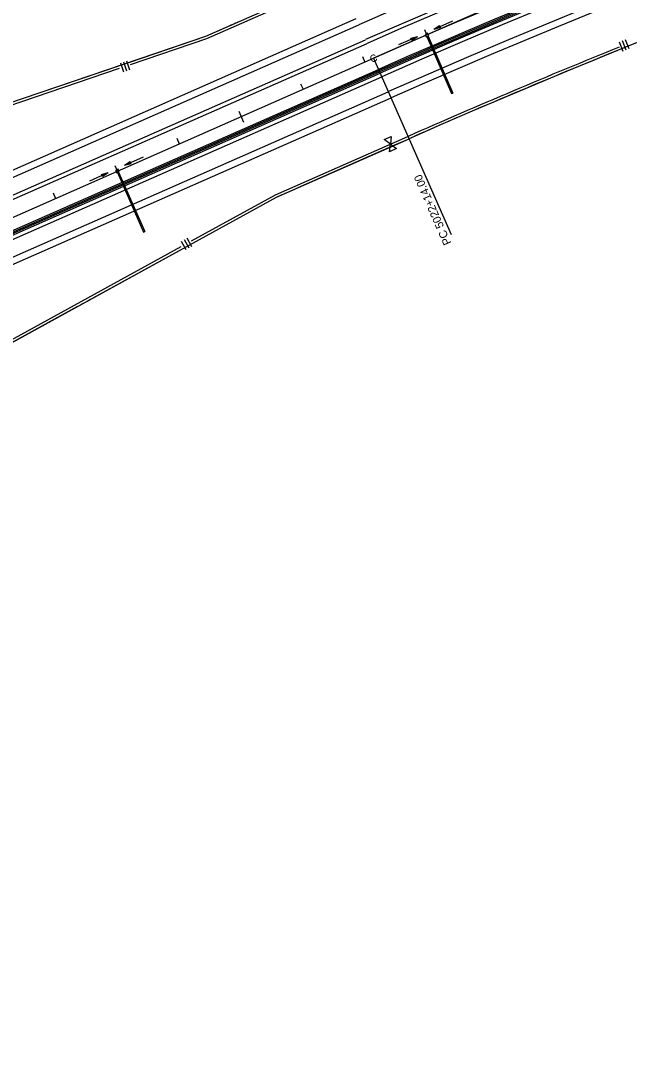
# Model space of a CAD drawing. Extents: x 192699 to 285914, y 194342 to 233219.
# Drawn here: x 246471 to 247371, y 222360 to 223895 of the extents above; entities that cross this region are included whole.
import ezdxf

# ---------------------------------------------------------------- set-up
doc = ezdxf.new("R2010")
doc.units = 0
for name, color, linetype in [('CENT LINE', 7, 'Continuous'), ('CONCRETE', 7, 'Continuous'), ('CURVE DATA', 7, 'Continuous'), ('CURVE LINE', 7, 'Continuous'), ('DRAINAGE', 7, 'Continuous'), ('DRAINAGE ARROWS', 7, 'Continuous'), ('R-W - CofA', 7, 'Continuous'), ('R_Water Annot', 7, 'Continuous'), ('ROAD', 7, 'Continuous'), ('SHOULDER', 7, 'Continuous'), ('STATIONING1', 7, 'Continuous'), ('TEXT', 7, 'Continuous'), ('WRSF', 7, 'Continuous')]:
    doc.layers.add(name, color=color, linetype=linetype)

msp = doc.modelspace()

# ---------------------------------------------------------------- linework, layer by layer
at = {"layer": 'CENT LINE'}
msp.add_line((229622.3, 216190.7), (246993.1, 223840), dxfattribs=at)
msp.add_arc((251611.3, 213352.7), 11459.2, 93.06668, 113.76668, dxfattribs=at)
at = {"layer": 'CONCRETE'}
for p, q in [((245941.1, 223357.1), (247000.3, 223823.5)), ((245942.7, 223353.4), (247001.9, 223819.9))]:
    msp.add_line(p, q, dxfattribs=at)
for radius, start in [(11441.2, 98.77185), (11437.2, 98.77381)]:
    msp.add_arc((251611.3, 213352.7), radius, start, 113.76668, dxfattribs=at)
at = {"layer": 'CURVE LINE'}
msp.add_lwpolyline([(246993.1, 223840), (248908.4, 224683.5)], dxfattribs=at)
at = {"layer": 'DRAINAGE'}
for p, q in [((247071.8, 223872.2), (247108.2, 223787.7)), ((247073.6, 223872.9), (247110.1, 223788.5)), ((246614.1, 223670.9), (246652.8, 223583.1)), ((246615.9, 223671.7), (246654.6, 223583.9))]:
    msp.add_line(p, q, dxfattribs=at)
for points in [[(247070.9, 223871.8), (247074.5, 223873.3), (247072.9, 223877), (247069.3, 223875.4)], [(246613.1, 223670.5), (246616.8, 223672.2), (246615.2, 223675.8), (246611.5, 223674.2)]]:
    msp.add_lwpolyline(points, close=True, dxfattribs=at)
for points in [[(247108.2, 223787.7), (247110.1, 223788.5)], [(246652.8, 223583.1), (246654.6, 223583.9)]]:
    msp.add_lwpolyline(points, dxfattribs=at)
at = {"layer": 'DRAINAGE ARROWS'}
for p, q in [((247090.6, 223888.2), (247082, 223882.8)), ((247091.8, 223885.4), (247082, 223882.8)), ((247090.7, 223888), (247083.6, 223883.5)), ((247091.7, 223885.7), (247083.6, 223883.5)), ((247090.8, 223887.7), (247085.1, 223884.1)), ((247091.6, 223885.9), (247085.1, 223884.1)), ((247090.9, 223887.5), (247086.7, 223884.8)), ((247091.5, 223886.1), (247086.7, 223884.8)), ((247091, 223887.3), (247088.2, 223885.5)), ((247091.4, 223886.4), (247088.2, 223885.5)), ((247091.1, 223887), (247089.7, 223886.2)), ((247091.3, 223886.6), (247089.7, 223886.2)), ((247091.8, 223885.4), (247090.6, 223888.2)), ((247048.2, 223869.6), (247057.9, 223872.2)), ((247049.4, 223866.8), (247048.2, 223869.6)), ((247048.3, 223869.3), (247056.4, 223871.5)), ((247048.4, 223869.1), (247054.8, 223870.8)), ((247048.5, 223868.9), (247053.3, 223870.2)), ((247048.6, 223868.7), (247051.7, 223869.5)), ((247048.7, 223868.4), (247050.2, 223868.8)), ((247048.9, 223868), (247050.2, 223868.8)), ((247049, 223867.8), (247051.7, 223869.5)), ((247049.1, 223867.5), (247053.3, 223870.2)), ((247049.2, 223867.3), (247054.8, 223870.8)), ((247049.3, 223867.1), (247056.4, 223871.5)), ((247049.4, 223866.8), (247057.9, 223872.2)), ((246633.2, 223686.9), (246624.7, 223681.5)), ((246634.4, 223684.1), (246624.7, 223681.5)), ((246633.3, 223686.7), (246626.2, 223682.2)), ((246634.3, 223684.4), (246626.2, 223682.2)), ((246633.4, 223686.4), (246627.8, 223682.9)), ((246634.2, 223684.6), (246627.8, 223682.9)), ((246633.5, 223686.2), (246629.3, 223683.5)), ((246634.1, 223684.8), (246629.3, 223683.5)), ((246633.6, 223686), (246630.9, 223684.2)), ((246634, 223685.1), (246630.9, 223684.2)), ((246633.7, 223685.7), (246632.4, 223684.9)), ((246633.9, 223685.3), (246632.4, 223684.9)), ((246634.4, 223684.1), (246633.2, 223686.9)), ((246590.8, 223668.3), (246600.6, 223670.9)), ((246592, 223665.5), (246590.8, 223668.3)), ((246590.9, 223668.1), (246599.1, 223670.2)), ((246591, 223667.8), (246597.5, 223669.6)), ((246591.1, 223667.6), (246595.9, 223668.9)), ((246591.2, 223667.4), (246594.4, 223668.2)), ((246591.3, 223667.1), (246592.9, 223667.5)), ((246591.5, 223666.7), (246592.9, 223667.5)), ((246591.6, 223666.5), (246594.4, 223668.2)), ((246591.7, 223666.2), (246595.9, 223668.9)), ((246591.8, 223666), (246597.5, 223669.6)), ((246591.9, 223665.8), (246599.1, 223670.2)), ((246592, 223665.5), (246600.6, 223670.9))]:
    msp.add_line(p, q, dxfattribs=at)
at = {"layer": 'R-W - CofA'}
for p, q in [((247356.2, 223864.3), (247361.7, 223850.6)), ((247360.8, 223866.2), (247366.2, 223852.4)), ((247365.3, 223868), (247370.8, 223854.3)), ((246618.6, 223833.4), (246623.2, 223819.8)), ((246623.1, 223834.9), (246627.7, 223821.4)), ((246627.6, 223836.4), (246632.2, 223822.9)), ((247008.9, 223719.7), (247019.1, 223724.2)), ((247017.9, 223713.1), (247008.9, 223719.7)), ((247016.7, 223701.9), (247017.9, 223713.1)), ((247019.1, 223724.2), (247017.9, 223713.1)), ((247017.9, 223713.1), (247027, 223706.4)), ((247027, 223706.4), (247016.7, 223701.9)), ((246716.9, 223574.4), (246723.7, 223561.9)), ((246708.5, 223569.8), (246715.4, 223557.3)), ((246712.7, 223572.1), (246719.6, 223559.6))]:
    msp.add_line(p, q, dxfattribs=at)
for points in [[(245984.5, 223614.4), (246744.8, 223872.8), (246940.7, 223959)], [(246633.5, 223830.9), (246746.2, 223869.2), (246942.2, 223955.5)], [(246632.3, 223834.5), (246744.8, 223872.8), (246773.8, 223885.5)], [(246778.2, 223887.5), (246783.6, 223889.8)], [(246788, 223891.8), (246793.3, 223894.1)], [(246307.4, 223720.1), (246617.2, 223825.4)], [(246473.5, 223780.6), (246616, 223829)], [(245999.2, 223183.8), (246145.7, 223248.3), (246849.6, 223634.8), (247045.5, 223721)], [(246723.6, 223570), (246847.9, 223638.2), (247043.9, 223724.5)], [(246881.7, 223648.9), (247024.6, 223711.9)], [(247024.6, 223711.9), (247045.5, 223721)], [(246725.5, 223566.7), (246849.6, 223634.8), (246857.8, 223638.4)], [(246862.2, 223640.3), (246867.5, 223642.7)], [(246871.9, 223644.6), (246877.3, 223647)], [(246421.8, 223404.3), (246708.6, 223561.7)], [(246578.5, 223486), (246710.4, 223558.4)], [(246569.2, 223480.8), (246574.3, 223483.6)], [(246423.6, 223400.9), (246555.6, 223473.4)], [(246559.8, 223475.7), (246564.9, 223478.5)]]:
    msp.add_lwpolyline(points, dxfattribs=at)
for radius, start in [(11329.2, 97.33668), (11332.9, 112.05166), (11329.2, 112.05418)]:
    msp.add_arc((251611.3, 213352.7), radius, start, 113.76668, dxfattribs=at)
at = {"layer": 'R_Water Annot'}
for p, q in [((247109.5, 223894.9), (247082, 223882.8)), ((247090.6, 223888.2), (247082, 223882.8)), ((247091.8, 223885.4), (247082, 223882.8)), ((247090.7, 223888), (247083.6, 223883.5)), ((247091.7, 223885.7), (247083.6, 223883.5)), ((247090.8, 223887.7), (247085.1, 223884.1)), ((247091.6, 223885.9), (247085.1, 223884.1)), ((247090.9, 223887.5), (247086.7, 223884.8)), ((247091.5, 223886.1), (247086.7, 223884.8)), ((247091, 223887.3), (247088.2, 223885.5)), ((247091.4, 223886.4), (247088.2, 223885.5)), ((247091.1, 223887), (247089.7, 223886.2)), ((247091.3, 223886.6), (247089.7, 223886.2)), ((247091.8, 223885.4), (247090.6, 223888.2)), ((247030.4, 223860.2), (247057.9, 223872.2)), ((247048.2, 223869.6), (247057.9, 223872.2)), ((247049.4, 223866.8), (247048.2, 223869.6)), ((247048.3, 223869.3), (247056.4, 223871.5)), ((247048.4, 223869.1), (247054.8, 223870.8)), ((247048.5, 223868.9), (247053.3, 223870.2)), ((247048.6, 223868.7), (247051.7, 223869.5)), ((247048.7, 223868.4), (247050.2, 223868.8)), ((247048.9, 223868), (247050.2, 223868.8)), ((247049, 223867.8), (247051.7, 223869.5)), ((247049.1, 223867.5), (247053.3, 223870.2)), ((247049.2, 223867.3), (247054.8, 223870.8)), ((247049.3, 223867.1), (247056.4, 223871.5)), ((247049.4, 223866.8), (247057.9, 223872.2)), ((246652.1, 223693.6), (246624.7, 223681.5)), ((246633.2, 223686.9), (246624.7, 223681.5)), ((246634.4, 223684.1), (246624.7, 223681.5)), ((246633.3, 223686.7), (246626.2, 223682.2)), ((246634.3, 223684.4), (246626.2, 223682.2)), ((246633.4, 223686.4), (246627.8, 223682.9)), ((246634.2, 223684.6), (246627.8, 223682.9)), ((246633.5, 223686.2), (246629.3, 223683.5)), ((246634.1, 223684.8), (246629.3, 223683.5)), ((246633.6, 223686), (246630.9, 223684.2)), ((246634, 223685.1), (246630.9, 223684.2)), ((246633.7, 223685.7), (246632.4, 223684.9)), ((246633.9, 223685.3), (246632.4, 223684.9)), ((246634.4, 223684.1), (246633.2, 223686.9)), ((246573.1, 223658.9), (246600.6, 223670.9)), ((246590.8, 223668.3), (246600.6, 223670.9)), ((246592, 223665.5), (246590.8, 223668.3)), ((246590.9, 223668.1), (246599.1, 223670.2)), ((246591, 223667.8), (246597.5, 223669.6)), ((246591.1, 223667.6), (246595.9, 223668.9)), ((246591.2, 223667.4), (246594.4, 223668.2)), ((246591.3, 223667.1), (246592.9, 223667.5)), ((246591.5, 223666.7), (246592.9, 223667.5)), ((246591.6, 223666.5), (246594.4, 223668.2)), ((246591.7, 223666.2), (246595.9, 223668.9)), ((246591.8, 223666), (246597.5, 223669.6)), ((246591.9, 223665.8), (246599.1, 223670.2)), ((246592, 223665.5), (246600.6, 223670.9))]:
    msp.add_line(p, q, dxfattribs=at)
at = {"layer": 'ROAD'}
for p, q in [((239472.3, 220587.2), (246971.3, 223889.4)), ((229610.2, 216218.1), (246981, 223867.5)), ((229634.4, 216163.2), (247005.2, 223812.6)), ((239989.5, 220696.9), (247014.8, 223790.6))]:
    msp.add_line(p, q, dxfattribs=at)
for radius in [11513.2, 11489.2, 11429.2, 11405.2]:
    msp.add_arc((251611.3, 213352.7), radius, 93.06668, 113.76668, dxfattribs=at)
at = {"layer": 'SHOULDER'}
for p, q in [((245941.4, 223446.9), (246967.3, 223898.6)), ((245957.5, 223410.2), (246983.4, 223862)), ((245976.9, 223366.3), (247002.7, 223818.1)), ((245993, 223329.7), (247018.9, 223781.4))]:
    msp.add_line(p, q, dxfattribs=at)
for radius, start in [(11483.2, 96.47795), (11435.2, 96.48041), (11395.2, 96.48106)]:
    msp.add_arc((251611.3, 213352.7), radius, start, 113.76668, dxfattribs=at)
at = {"layer": 'STATIONING1'}
for points in [[(247068.3, 223882.6), (247071.9, 223874.4)], [(246976.6, 223842.6), (246980.2, 223834.4)], [(246885.1, 223802.3), (246888.7, 223794.1)], [(246793.6, 223762), (246800.8, 223745.5)], [(246702.1, 223721.7), (246705.7, 223713.5)], [(246610.5, 223681.4), (246614.2, 223673.2)], [(246519, 223641.1), (246522.7, 223632.9)]]:
    msp.add_lwpolyline(points, dxfattribs=at)
at = {"layer": 'TEXT'}
msp.add_lwpolyline([(246993.1, 223840), (247107.9, 223579.3)], dxfattribs=at)
at = {"layer": 'WRSF'}
msp.add_line((245941.9, 223355.3), (247001.1, 223821.7), dxfattribs=at)
msp.add_arc((251611.3, 213352.7), 11439.2, 98.77283, 113.76668, dxfattribs=at)

# ---------------------------------------------------------------- texts
at = {"layer": 'CURVE DATA'}
msp.add_text('C', height=10.8, rotation=23.7667, dxfattribs=at).set_placement((246990.3, 223832.9))
at = {"layer": 'TEXT'}
msp.add_text('PC 5022+14.00', height=12, rotation=113.7667, dxfattribs=at).set_placement((247108.3, 223566.9))

doc.saveas('drawing.dxf')
